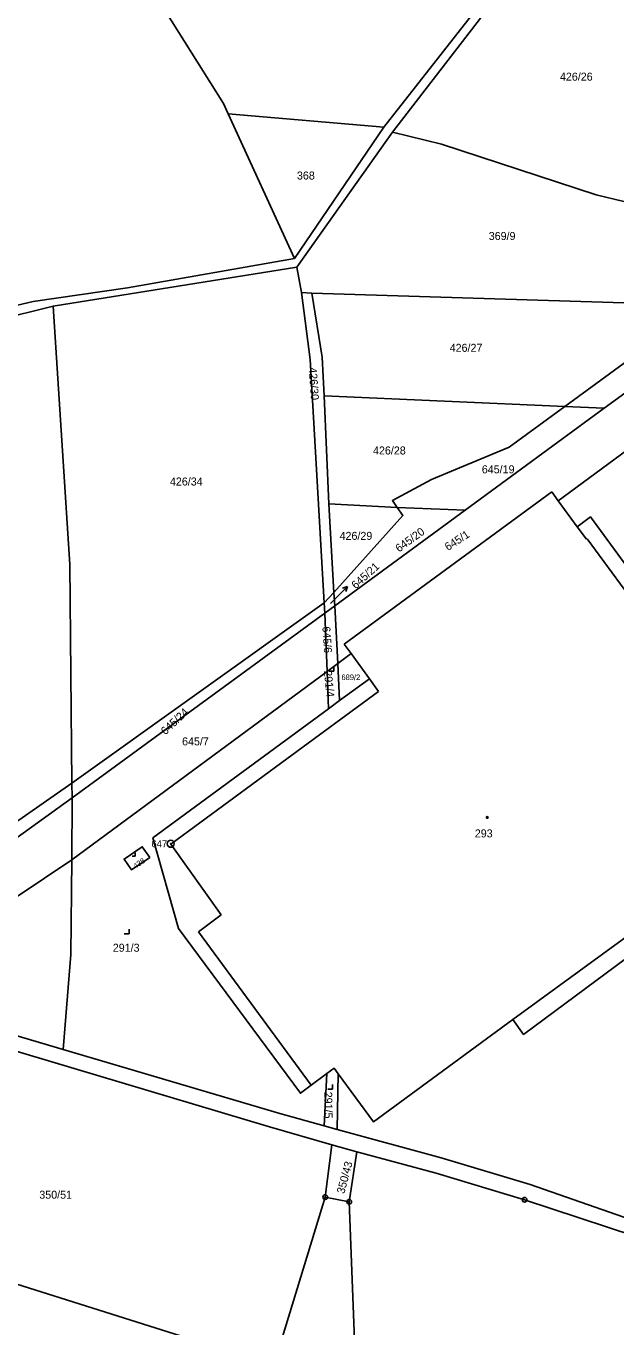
# Model space of a CAD drawing. Extents: x -758582 to -751794, y -998770 to -994350.
# Drawn here: x -756141 to -756015.6, y -994797.3 to -994520.9 of the extents above; entities that cross this region are included whole.
import ezdxf

# ---------------------------------------------------------------- set-up
doc = ezdxf.new("R2010")
doc.units = 0
for name, color, linetype in [('Hranice parcel', 7, 'Continuous'), ('Parcelní čísla', 7, 'Continuous'), ('Pop  PČ popisy', 7, 'Continuous'), ('Vnitřní kresba', 7, 'Continuous'), ('Značky bodu BP', 7, 'Continuous'), ('Značky budov', 7, 'Continuous'), ('Značky kultur', 7, 'Continuous')]:
    doc.layers.add(name, color=color, linetype=linetype)

msp = doc.modelspace()

# ---------------------------------------------------------------- linework, layer by layer
at = {"layer": 'Hranice parcel'}
for p, q in [((-756098.03, -994539.53), (-756064.96, -994542.39)), ((-756083.96, -994570.29), (-756098.03, -994539.53)), ((-756083.96, -994570.29), (-756064.96, -994542.39)), ((-756063.11, -994543.41), (-756083.48, -994572.1)), ((-756083.48, -994572.1), (-756135.23, -994580.38)), ((-756083.48, -994572.1), (-756082.51, -994577.5)), ((-756082.51, -994577.5), (-756080.29, -994577.63)), ((-756080.29, -994577.63), (-755997.13, -994580.23)), ((-756135.23, -994580.38), (-756177.65, -994590.94)), ((-756026.54, -994601.71), (-755997.13, -994580.23)), ((-756000.91, -994589.43), (-756018.17, -994602.08)), ((-756027.92, -994621.72), (-755994.75, -994597.24)), ((-756077.69, -994599.46), (-756026.54, -994601.71)), ((-756077.69, -994599.46), (-756076.67, -994622.39)), ((-756018.17, -994602.08), (-756047.67, -994623.71)), ((-756026.54, -994601.71), (-756018.17, -994602.08)), ((-756029.27, -994619.86), (-756073.43, -994652.17)), ((-756027.92, -994621.72), (-756029.27, -994619.86)), ((-756076.67, -994622.39), (-756062.14, -994623.15)), ((-756076.67, -994622.39), (-756075.6, -994641.21)), ((-756062.14, -994623.15), (-756047.67, -994623.71)), ((-756047.67, -994623.71), (-756075.39, -994644.03)), ((-756077.66, -994643.44), (-756075.6, -994641.21)), ((-756075.6, -994641.21), (-756075.39, -994644.03)), ((-756131.3, -994681.73), (-756077.66, -994643.44)), ((-756077.66, -994643.44), (-756077.55, -994645.62)), ((-756075.39, -994644.03), (-756077.55, -994645.62)), ((-756075.39, -994644.03), (-756074.79, -994656.32)), ((-756077.55, -994645.62), (-756131.18, -994684.82)), ((-756077.55, -994645.62), (-756077.04, -994657.98)), ((-756073.43, -994652.17), (-756071.94, -994654.21)), ((-756074.79, -994656.32), (-756077.04, -994657.98)), ((-756074.79, -994656.32), (-756071.94, -994654.21)), ((-756074.39, -994664.2), (-756074.79, -994656.32)), ((-756077.04, -994657.98), (-756131.26, -994698)), ((-756076.73, -994665.92), (-756077.04, -994657.98)), ((-756076.73, -994665.92), (-756074.39, -994664.2)), ((-756181.75, -994716.94), (-756131.3, -994681.73)), ((-756131.18, -994684.82), (-756131.3, -994681.73)), ((-756131.18, -994684.82), (-756182.4, -994721.61)), ((-756131.18, -994684.82), (-756131.26, -994698)), ((-756077.63, -994754.53), (-756077.09, -994743.44)), ((-756074.89, -994755.28), (-756074.68, -994743.51)), ((-756077.63, -994754.53), (-756074.89, -994755.28)), ((-756076.03, -994758.53), (-756077.42, -994769.66)), ((-756076.03, -994758.53), (-756070.72, -994760.05)), ((-756072.33, -994770.65), (-756070.72, -994760.05)), ((-756086.52, -994799.34), (-756077.42, -994769.66)), ((-756077.42, -994769.66), (-756072.33, -994770.65)), ((-756072.33, -994770.65), (-756071.25, -994800.04)), ((-756174.03, -994778.41), (-756101.26, -994801.32))]:
    msp.add_line(p, q, dxfattribs=at)
for points in [[(-756098.03, -994539.53), (-756099.03, -994537.35), (-756115.62, -994510.92), (-756124.12, -994494.65)], [(-756064.96, -994542.39), (-756045.55, -994517.67), (-756035.01, -994507.4)], [(-756032.61, -994507.68), (-756044.46, -994519.23), (-756063.11, -994543.41)], [(-755996.34, -994562.39), (-756019.86, -994556.73), (-756052.75, -994545.97), (-756063.11, -994543.41)], [(-756175.78, -994587.89), (-756139.51, -994579.42), (-756119.46, -994576.49), (-756083.96, -994570.29)], [(-756082.51, -994577.5), (-756080.66, -994591.73), (-756077.66, -994643.44)], [(-756080.29, -994577.63), (-756078.06, -994591.19), (-756077.69, -994599.46)], [(-756131.3, -994681.73), (-756131.7, -994635.26), (-756135.23, -994580.38)], [(-756062.14, -994623.15), (-756063.17, -994621.69), (-756054.83, -994617.21), (-756038.33, -994610.32), (-756026.54, -994601.71)], [(-756075.6, -994641.21), (-756060.93, -994624.86), (-756062.14, -994623.15)], [(-756074.68, -994743.51), (-756067.17, -994753.71), (-756037.59, -994731.95), (-756035.29, -994735.1), (-755976.55, -994691.57), (-755973.92, -994689.61), (-756021.09, -994625.18), (-756023.91, -994627.24), (-756027.92, -994621.72)], [(-756071.94, -994654.21), (-756068.03, -994659.55), (-756074.39, -994664.2)], [(-756077.09, -994743.44), (-756080.39, -994745.87), (-756082.72, -994747.59), (-756108.59, -994712.61), (-756114.05, -994693.34), (-756076.73, -994665.92)], [(-756114.74, -994697.55), (-756118.57, -994700.15), (-756120.19, -994697.86), (-756116.32, -994695.23), (-756114.74, -994697.55)], [(-756131.26, -994698), (-756166.01, -994721.27), (-756175.85, -994728.13)], [(-756133.11, -994738.31), (-756131.53, -994718.16), (-756131.26, -994698)], [(-756163.68, -994732.16), (-756163.07, -994729.45), (-756133.11, -994738.31)], [(-756157.18, -994734.57), (-756146.42, -994737.65), (-756089.29, -994754.74), (-756076.03, -994758.53)], [(-756133.11, -994738.31), (-756087.1, -994751.93), (-756077.63, -994754.53)], [(-756074.68, -994743.51), (-756075.56, -994742.31), (-756077.09, -994743.44)], [(-756000, -994778.26), (-756010.92, -994775), (-756033.91, -994766.97), (-756052.82, -994761.33), (-756074.89, -994755.28)], [(-756070.72, -994760.05), (-756053.87, -994764.58), (-756035.07, -994770.23), (-756011.64, -994777.98), (-755956.83, -994794.65), (-755879.3, -994820.73)]]:
    msp.add_lwpolyline(points, dxfattribs=at)
at = {"layer": 'Pop  PČ popisy'}
for p, q in [((-756076.31, -994643.58), (-756074.8, -994642.09)), ((-756074.8, -994642.09), (-756072.68, -994639.97)), ((-756072.68, -994639.97), (-756073.74, -994640.32)), ((-756072.68, -994639.97), (-756073.03, -994641.03))]:
    msp.add_line(p, q, dxfattribs=at)
at = {"layer": 'Vnitřní kresba'}
for p, q in [((-756021.94, -994629.89), (-756023.91, -994627.24)), ((-756021.8, -994629.79), (-756021.94, -994629.89)), ((-755999.99, -994659.49), (-756021.8, -994629.79)), ((-756068.03, -994659.55), (-756066.14, -994662.28)), ((-756066.14, -994662.28), (-756085.63, -994676.55)), ((-756110.22, -994694.72), (-756085.63, -994676.55)), ((-756037.59, -994731.95), (-755978.56, -994688.83)), ((-756099.53, -994709.73), (-756110.22, -994694.72)), ((-756099.53, -994709.73), (-756104.36, -994713.29)), ((-756104.36, -994713.29), (-756080.39, -994745.87))]:
    msp.add_line(p, q, dxfattribs=at)
at = {"layer": 'Značky bodu BP'}
for centre, radius in [((-756110.27, -994694.6), 0.75), ((-756110.27, -994694.6), 0.03), ((-756077.42, -994769.66), 0.5), ((-756077.42, -994769.66), 0.0303), ((-756072.33, -994770.65), 0.5), ((-756072.33, -994770.65), 0.0303), ((-756035.07, -994770.23), 0.5), ((-756035.07, -994770.23), 0.0303)]:
    msp.add_circle(centre, radius, dxfattribs=at)
at = {"layer": 'Značky budov'}
msp.add_circle((-756043.02, -994689.01), 0.175, dxfattribs=at)
at = {"layer": 'Značky kultur'}
for p, q in [((-756076.6, -994657.91), (-756075.6, -994657.91)), ((-756075.6, -994657.91), (-756075.6, -994656.91)), ((-756118.47, -994697.22), (-756117.8, -994697.22)), ((-756117.8, -994697.22), (-756117.8, -994696.55)), ((-756120.13, -994713.77), (-756119.13, -994713.77)), ((-756119.13, -994713.77), (-756119.13, -994712.77)), ((-756076.87, -994746.73), (-756075.87, -994746.73)), ((-756075.87, -994746.73), (-756075.87, -994745.73))]:
    msp.add_line(p, q, dxfattribs=at)

# ---------------------------------------------------------------- texts
at = {"layer": 'Parcelní čísla'}
for s, height, p in [('426/26', 1.7, (-756027.56, -994532.48)), ('368', 1.7, (-756083.45, -994553.49)), ('369/9', 1.7, (-756042.69, -994566.33)), ('426/27', 1.7, (-756050.99, -994590.09)), ('426/28', 1.7, (-756067.28, -994611.9)), ('645/19', 1.7, (-756044.16, -994615.9)), ('426/34', 1.7, (-756110.44, -994618.49)), ('426/29', 1.7, (-756074.39, -994630.04)), ('689/2', 1.19, (-756073.98, -994659.83)), ('645/7', 1.7, (-756107.86, -994673.7)), ('293', 1.7, (-756045.65, -994693.25)), ('291/3', 1.7, (-756122.58, -994717.54)), ('350/51', 1.7, (-756138.2, -994770.01))]:
    msp.add_text(s, height=height, dxfattribs=at).set_placement(p)
for s, height, rotation, p in [('426/30', 1.7, 274, (-756080.94, -994593.45)), ('645/20', 1.7, 36, (-756061.76, -994632.75)), ('645/1', 1.7, 33, (-756051.36, -994632.42)), ('645/21', 1.7, 42, (-756070.95, -994640.58)), ('645/6', 1.7, 274, (-756078.07, -994648.48)), ('291/4', 1.7, 276, (-756077.74, -994657.88)), ('645/24', 1.7, 43, (-756111.42, -994671.59)), ('438', 1.14, 34, (-756117.77, -994699.95)), ('291/5', 1.7, 271, (-756077.66, -994747.29)), ('350/43', 1.7, 75, (-756073.4, -994769.07))]:
    msp.add_text(s, height=height, rotation=rotation, dxfattribs=at).set_placement(p)
at = {"layer": 'Značky bodu BP'}
msp.add_text('647', height=1.5, dxfattribs=at).set_placement((-756114.37, -994695.35))

doc.saveas('drawing.dxf')
